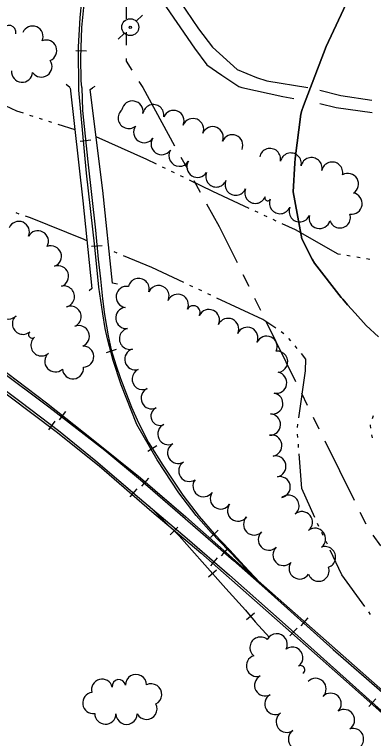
# Model space of a CAD drawing. Extents: x -25029 to 2274964, y -81170 to 687028.
# Drawn here: x -6125 to -5786, y -65362 to -64679 of the extents above; entities that cross this region are included whole.
import ezdxf

# ---------------------------------------------------------------- set-up
doc = ezdxf.new("R2010")
doc.units = 0
for name, color, linetype in [('BRIDGE', 7, 'Continuous'), ('DIVISIONS', 7, 'Continuous'), ('DRIVWY', 7, 'Continuous'), ('DV_X_Corp_Line', 7, 'Continuous'), ('RD_X_RR_1', 7, 'Continuous'), ('ROAD', 7, 'Continuous'), ('RR', 7, 'Continuous'), ('TRANSPWRLN', 7, 'Continuous'), ('TREES', 7, 'Continuous'), ('WATER', 7, 'Continuous')]:
    doc.layers.add(name, color=color, linetype=linetype)

msp = doc.modelspace()

# ---------------------------------------------------------------- linework, layer by layer
at = {"layer": 'BRIDGE'}
for p, q in [((-6072.28, -64748.36), (-6075.96, -64745.35)), ((-6050.66, -64748.36), (-6048.38, -64746.84))]:
    msp.add_line(p, q, dxfattribs=at)
for points in [[(-6072.03, -64748.57), (-6060.17, -64855.08), (-6051.61, -64937.82), (-6054.09, -64939.95)], [(-6027.55, -64933.91), (-6032.09, -64932.89), (-6041.39, -64845.31), (-6053.29, -64750.22), (-6050.96, -64748.56)]]:
    msp.add_lwpolyline(points, dxfattribs=at)
at = {"layer": 'DIVISIONS'}
for p, q in [((-6019.12, -64695.91), (-6019.12, -64708.41)), ((-6007.23, -64742.54), (-6003.65, -64748.36)), ((-6003.65, -64748.36), (-5973.54, -64803.13)), ((-5967.51, -64814.08), (-5961.49, -64825.03)), ((-5955.45, -64835.97), (-5949.37, -64846.9)), ((-5909.08, -64924.54), (-5903.56, -64935.76)), ((-5898.04, -64946.97), (-5892.51, -64958.18)), ((-5886.99, -64969.4), (-5859.38, -65025.47)), ((-5853.86, -65036.68), (-5848.33, -65047.9)), ((-5842.81, -65059.11), (-5837.29, -65070.32)), ((-5831.77, -65081.54), (-5804.16, -65137.61)), ((-5798.63, -65148.82), (-5793.11, -65160.03)), ((-5786.45, -65170.56), (-5779.08, -65180.66))]:
    msp.add_line(p, q, dxfattribs=at)
for points in [[(-6019.12, -64620.91), (-6019.12, -64635.28), (-6019.12, -64683.41)], [(-6019.12, -64720.91), (-6019.12, -64723.24), (-6013.79, -64731.9)], [(-5943.3, -64857.82), (-5931.39, -64879.24), (-5914.6, -64913.33)]]:
    msp.add_lwpolyline(points, dxfattribs=at)
at = {"layer": 'DRIVWY'}
for points in [[(-5909.99, -64748.36), (-5871.33, -64756.74), (-5861.05, -64758.59)], [(-5787.49, -64760.36), (-5816.8, -64755.97), (-5836.58, -64751.12)], [(-5836.53, -64763.41), (-5821.05, -64766.98), (-5787.25, -64771.64)]]:
    msp.add_lwpolyline(points, dxfattribs=at)
at = {"layer": 'DV_X_Corp_Line'}
for p, q in [((-5830.59, -64709.45), (-5809.56, -64664.09)), ((-5830.59, -64709.45), (-5809.56, -64664.09)), ((-5809.56, -64664.09), (-5830.59, -64709.45)), ((-5809.56, -64664.09), (-5830.59, -64709.45)), ((-5851.94, -64765.37), (-5830.59, -64709.45)), ((-5851.94, -64765.37), (-5830.59, -64709.45)), ((-5830.59, -64709.45), (-5851.94, -64765.37)), ((-5830.59, -64709.45), (-5851.94, -64765.37)), ((-5854.41, -64773.37), (-5853.36, -64769.99)), ((-5854.41, -64773.37), (-5853.36, -64769.99)), ((-5853.36, -64769.99), (-5854.41, -64773.37)), ((-5853.36, -64769.99), (-5854.41, -64773.37)), ((-5853.36, -64769.99), (-5851.94, -64765.37)), ((-5853.36, -64769.99), (-5851.94, -64765.37)), ((-5851.94, -64765.37), (-5853.36, -64769.99)), ((-5851.94, -64765.37), (-5853.36, -64769.99)), ((-5859.82, -64815.29), (-5854.41, -64773.37)), ((-5859.82, -64815.29), (-5854.41, -64773.37)), ((-5854.41, -64773.37), (-5859.82, -64815.29)), ((-5854.41, -64773.37), (-5859.82, -64815.29)), ((-5860.07, -64819.49), (-5859.82, -64815.29)), ((-5860.07, -64819.49), (-5859.82, -64815.29)), ((-5859.82, -64815.29), (-5860.07, -64819.49)), ((-5859.82, -64815.29), (-5860.07, -64819.49)), ((-5861.69, -64846.66), (-5860.07, -64819.49)), ((-5861.69, -64846.66), (-5860.07, -64819.49)), ((-5860.07, -64819.49), (-5861.69, -64846.66)), ((-5860.07, -64819.49), (-5861.69, -64846.66)), ((-5853.59, -64890.94), (-5861.69, -64846.66)), ((-5853.59, -64890.94), (-5861.69, -64846.66)), ((-5861.69, -64846.66), (-5853.59, -64890.94)), ((-5861.69, -64846.66), (-5853.59, -64890.94)), ((-5843.59, -64910.04), (-5853.59, -64890.94)), ((-5843.59, -64910.04), (-5853.59, -64890.94)), ((-5853.59, -64890.94), (-5843.59, -64910.04)), ((-5853.59, -64890.94), (-5843.59, -64910.04)), ((-5841.46, -64914.11), (-5843.59, -64910.04)), ((-5841.46, -64914.11), (-5843.59, -64910.04)), ((-5843.59, -64910.04), (-5841.46, -64914.11)), ((-5843.59, -64910.04), (-5841.46, -64914.11)), ((-5816.3, -64946.36), (-5841.46, -64914.11)), ((-5816.3, -64946.36), (-5841.46, -64914.11)), ((-5841.46, -64914.11), (-5816.3, -64946.36)), ((-5841.46, -64914.11), (-5816.3, -64946.36)), ((-5814.86, -64947.98), (-5816.3, -64946.36)), ((-5814.86, -64947.98), (-5816.3, -64946.36)), ((-5816.3, -64946.36), (-5814.86, -64947.98)), ((-5816.3, -64946.36), (-5814.86, -64947.98)), ((-5810.26, -64953.16), (-5814.86, -64947.98)), ((-5810.26, -64953.16), (-5814.86, -64947.98)), ((-5814.86, -64947.98), (-5810.26, -64953.16)), ((-5814.86, -64947.98), (-5810.26, -64953.16)), ((-5803.26, -64961.04), (-5810.26, -64953.16)), ((-5803.26, -64961.04), (-5810.26, -64953.16)), ((-5810.26, -64953.16), (-5803.26, -64961.04)), ((-5810.26, -64953.16), (-5803.26, -64961.04)), ((-5792.82, -64972.79), (-5803.26, -64961.04)), ((-5792.82, -64972.79), (-5803.26, -64961.04)), ((-5803.26, -64961.04), (-5792.82, -64972.79)), ((-5803.26, -64961.04), (-5792.82, -64972.79)), ((-5781.27, -64983.58), (-5792.82, -64972.79)), ((-5781.27, -64983.58), (-5792.82, -64972.79)), ((-5792.82, -64972.79), (-5781.27, -64983.58)), ((-5792.82, -64972.79), (-5781.27, -64983.58))]:
    msp.add_line(p, q, dxfattribs=at)
at = {"layer": 'RD_X_RR_1'}
for points in [[(-6063.93, -64750.62), (-6064.14, -64709.7), (-6062.6, -64682.32), (-6061.06, -64665.99), (-6056.92, -64639.93), (-6040.31, -64553.32), (-6034.13, -64523.97), (-6027.7, -64490.95), (-6020.65, -64456.82), (-6007.65, -64390.62), (-5997.99, -64341.97), (-5986.63, -64285.83), (-5980.68, -64256.83)], [(-6044.9, -64936.49), (-6048.75, -64898.49), (-6056.57, -64828.99), (-6063.93, -64750.62)], [(-6370.05, -64869.88), (-6311.16, -64909.61), (-6265.78, -64942.32), (-6219.7, -64974.99), (-6173.45, -65007.37), (-6129.83, -65039.02), (-6085.34, -65072.72), (-6044.73, -65105.12), (-5994.92, -65148.34), (-5948.83, -65187.22), (-5892.71, -65236.64), (-5836.32, -65286.61), (-5783.59, -65333.26), (-5740.43, -65371.76), (-5714.04, -65394.63)], [(-6370.05, -64869.88), (-6310.24, -64901.93), (-6252.09, -64936.71), (-6197.29, -64972.23), (-6139.92, -65014.11), (-6092.14, -65049.63), (-6039.45, -65090.38), (-6005.85, -65118.28), (-5968.26, -65150.74), (-5918.06, -65194.56), (-5888.53, -65220.62)], [(-5888.53, -65220.62), (-5939.09, -65168.15), (-5953.22, -65152.12), (-5969.69, -65130.59), (-5990.05, -65099.42), (-6009.05, -65066.16), (-6024.03, -65028.81), (-6031.58, -65005.91), (-6036.82, -64985.5), (-6039.04, -64975.71), (-6041.42, -64961.9), (-6044.9, -64936.49)], [(-5888.53, -65220.62), (-5823.87, -65278.32), (-5773.02, -65322.93), (-5729.78, -65361.72), (-5704.42, -65384.66)]]:
    msp.add_lwpolyline(points, dxfattribs=at)
at = {"layer": 'ROAD'}
for points in [[(-5974.99, -64657.24), (-5950.96, -64692.7), (-5937.81, -64710.11), (-5914.38, -64731.14), (-5896.39, -64738.87), (-5886.47, -64741.97), (-5847.82, -64748.36)], [(-5988.06, -64662.19), (-5954.64, -64710.99)], [(-5954.64, -64710.99), (-5943.11, -64726.95), (-5928.93, -64736.7), (-5912.96, -64747.34), (-5909.99, -64748.36)]]:
    msp.add_lwpolyline(points, dxfattribs=at)
at = {"layer": 'RR'}
for p, q in [((-6056.79, -64713.9), (-6066.79, -64713.59)), ((-6062.52, -64798.7), (-6052.57, -64797.71)), ((-6051.9, -64898.07), (-6041.93, -64897.19)), ((-6037.85, -64998.09), (-6028.32, -64995.06)), ((-6082.28, -65061.78), (-6076.08, -65053.93)), ((-6092.34, -65071.07), (-6086.33, -65063.08)), ((-5998.9, -65091.26), (-5990.42, -65085.95)), ((-6004.49, -65124.26), (-5997.96, -65116.69)), ((-6015.5, -65134.57), (-6009.02, -65126.96)), ((-5977.58, -65170.19), (-5970.58, -65163.05)), ((-5939.67, -65172.88), (-5932.44, -65165.97)), ((-5929.17, -65189.95), (-5922.55, -65182.46)), ((-5939.5, -65199.47), (-5932.93, -65191.93)), ((-5941.52, -65209.9), (-5934.01, -65203.3)), ((-5905.79, -65250.23), (-5898.09, -65243.84)), ((-5854.09, -65256), (-5847.47, -65248.51)), ((-5864.69, -65265.73), (-5858.02, -65258.28)), ((-5790.15, -65332.4), (-5783.49, -65324.94))]:
    msp.add_line(p, q, dxfattribs=at)
for points in [[(-6061.14, -64748.36), (-6061.6, -64741.6), (-6061.99, -64720.09), (-6061.1, -64691.47), (-6058.79, -64669.53), (-6053.73, -64634.06), (-6043.84, -64580.95), (-6026.07, -64493.05), (-6003.04, -64377.03), (-5974.08, -64234.16), (-5941.49, -64070.41), (-5901.72, -63873.99), (-5885.48, -63791.77), (-5878.69, -63749.89), (-5873.17, -63700.13), (-5868.17, -63625.55), (-5868.52, -63537.83), (-5871.82, -63362.16), (-5874.3, -63224.77), (-5876.14, -63128.55), (-5878.45, -62997.98), (-5879.91, -62886.38), (-5882.29, -62755.95), (-5884.79, -62596.95)], [(-6061.14, -64748.36), (-6060.4, -64769.76), (-6055.52, -64818.44), (-6048.23, -64882.73), (-6045.81, -64910.17), (-6043.45, -64928.83), (-6041.5, -64947.63), (-6039.62, -64962.34), (-6037.96, -64973.45), (-6036.34, -64982.65), (-6033.35, -64995.75), (-6028.88, -65009.83), (-6024.59, -65022.81), (-6018.98, -65037.58), (-6014.14, -65049.76), (-6007.71, -65064.68), (-5998.14, -65083.05), (-5984.68, -65104.54), (-5965.88, -65132.98), (-5950.22, -65152.94), (-5936.13, -65169.34), (-5921.35, -65184.8), (-5907.91, -65199.56), (-5893, -65215.36)], [(-6157.4, -65016.24), (-6118.42, -65045.2), (-6083.15, -65071.73), (-6047.9, -65100.42), (-6006.58, -65135.61), (-5961.56, -65173.64), (-5921.72, -65208.32), (-5869.15, -65255.03), (-5784.2, -65331.01), (-5725.66, -65382.64), (-5646.27, -65452.89), (-5599.12, -65494.29), (-5547.96, -65539.35), (-5480.62, -65598.19), (-5410.88, -65659.11), (-5367.76, -65697.04), (-5309.15, -65748.88), (-5241.22, -65808.75), (-5166.18, -65874.78), (-5086.19, -65945.85), (-5016.45, -66007.38), (-4942.14, -66072.25), (-4864.87, -66139), (-4839.54, -66161.27)], [(-6140.46, -65011.27), (-6094.57, -65045.71), (-6050.45, -65080.53), (-6005.74, -65116.58), (-5963.01, -65153.42), (-5913.52, -65197.1), (-5865.03, -65239.67), (-5747.68, -65343.34), (-5658.38, -65423.13), (-5577.03, -65494.5), (-5503.68, -65559.41), (-5381.03, -65667.8), (-5308.74, -65731.41), (-5249, -65784.56), (-5153.16, -65868.32), (-5069.07, -65942.65), (-4980.7, -66021.34), (-4902.04, -66090.08), (-4838.03, -66146.65)], [(-5997.52, -65143.23), (-5984.13, -65156.76), (-5969.34, -65171.27), (-5947.42, -65195.61), (-5925.24, -65220.84), (-5906.73, -65241.26), (-5897.59, -65252.28), (-5884.09, -65267.31)]]:
    msp.add_lwpolyline(points, dxfattribs=at)
at = {"layer": 'TRANSPWRLN'}
for p, q in [((-6009.68, -64685.73), (-6003.88, -64679.93)), ((-6026.68, -64702.73), (-6020.88, -64696.93))]:
    msp.add_line(p, q, dxfattribs=at)
for centre, radius in [((-6015.34, -64691.28), 8.01), ((-6015.34, -64691.39), 1)]:
    msp.add_circle(centre, radius, dxfattribs=at)
at = {"layer": 'TREES'}
for centre, radius, start, end in [((-6129.61, -64695.84), 6.3, 345.26643, 165.26643), ((-6107.6, -64700.26), 10, 336.9462, 156.9462), ((-6094.69, -64713.46), 10, 291.7696, 111.7696), ((-6099.24, -64728.38), 10, 214.30079, 34.30079), ((-6117.47, -64733.25), 10, 175.63171, 355.63171), ((-6013.34, -64770.91), 10, 350.30379, 170.30379), ((-6016.83, -64776.94), 10, 129.53293, 309.53293), ((-5993.62, -64774.28), 10, 350.28335, 170.28335), ((-5974.55, -64779.8), 9.98, 337.44035, 157.44035), ((-5956.09, -64787.47), 10, 337.44035, 157.44035), ((-6002.23, -64790.32), 10, 145.45086, 325.45086), ((-5937.62, -64795.14), 10, 337.44035, 157.44035), ((-5985.78, -64801.65), 9.98, 145.45086, 325.45086), ((-5919.15, -64802.81), 10, 337.44035, 157.44035), ((-5969.05, -64812.56), 10, 148.29841, 328.29841), ((-5883.47, -64815.71), 10, 347.6706, 167.6706), ((-5863.93, -64819.99), 10, 347.6706, 167.6706), ((-5952.04, -64823.07), 10, 148.3055, 328.3055), ((-5844.39, -64824.26), 10, 347.6706, 167.6706), ((-5824.85, -64828.53), 10, 347.67059, 167.67059), ((-5934.3, -64832.17), 10, 157.36799, 337.36799), ((-5809.96, -64839.25), 10, 300.84202, 120.84202), ((-5915.84, -64839.87), 10, 157.36799, 337.36799), ((-5897.38, -64847.57), 10, 157.36799, 337.36799), ((-5885.72, -64852.42), 2.63, 157.36799, 337.36799), ((-5806.43, -64857.7), 10, 260.7796, 80.7796), ((-5874.07, -64857.28), 10, 157.36799, 337.36799), ((-5855.61, -64864.98), 10, 157.37813, 337.37813), ((-5836.7, -64871.34), 10, 165.42694, 345.42694), ((-5817.53, -64870.72), 10, 198.30414, 18.30414), ((-6120.54, -64884.57), 10, 336.22194, 156.22194), ((-6102.6, -64893.36), 10, 331.58025, 151.58025), ((-6090.32, -64907.49), 10, 290.36532, 110.36532), ((-6083.54, -64926.31), 10, 289.26762, 109.26762), ((-6007.49, -64938.39), 10, 345.73663, 165.73663), ((-6077.94, -64945.48), 10, 283.29907, 103.29907), ((-6018.74, -64945.81), 10, 81.03308, 261.03307), ((-5988.7, -64944.99), 10, 335.57514, 155.57514), ((-5970.49, -64953.26), 10, 335.55707, 155.55707), ((-6130.49, -64956.7), 10, 136.9438, 316.9438), ((-6071.65, -64964.38), 10, 293.5046, 113.5046), ((-5955.81, -64960.4), 6.33, 331.67658, 151.67658), ((-6019.14, -64965.62), 10, 96.70621, 276.70621), ((-5941.17, -64967.61), 10, 335.1632, 155.1632), ((-6116.67, -64971.12), 10, 130.61851, 310.61851), ((-5923.02, -64976.01), 10, 335.1632, 155.1632), ((-6063.95, -64982.83), 10, 291.79821, 111.79821), ((-5904.87, -64984.41), 10, 335.1632, 155.1632), ((-6107.94, -64981.3), 3.41, 130.61851, 310.61851), ((-6015.68, -64985.28), 10, 103.20744, 283.20744), ((-6099.21, -64991.48), 10, 130.61851, 310.61851), ((-5886.72, -64992.81), 10, 335.1632, 155.1632), ((-6059.89, -65002.11), 10, 272.02235, 92.02235), ((-6010.64, -65004.63), 10, 106.02029, 286.02029), ((-6086.07, -65006.56), 10, 131.51659, 311.51659), ((-5876.74, -65006.97), 10, 275.18616, 95.18616), ((-6069.49, -65013.08), 10, 185.57114, 5.57114), ((-6003.65, -65023.31), 10, 114.99666, 294.99666), ((-5877.67, -65026.76), 10, 259.42671, 79.42671), ((-5995.2, -65041.43), 10, 114.99665, 294.99665), ((-5881.34, -65046.42), 10, 259.4267, 79.4267), ((-5987.32, -65058.33), 8.65, 114.99666, 294.99665), ((-5883.56, -65066.24), 10, 267.81121, 87.81121), ((-5979.44, -65075.23), 10, 114.99666, 294.99665), ((-5882.25, -65086.09), 10, 279.73679, 99.73679), ((-5970.2, -65092.94), 10, 120.13493, 300.13493), ((-5878.51, -65105.73), 10, 281.80666, 101.80666), ((-5959.7, -65109.96), 10, 123.20849, 303.20849), ((-5946.23, -65124.33), 10, 143.0807, 323.0807), ((-5874.42, -65125.31), 10, 281.80666, 101.80666), ((-5929.94, -65135.92), 10, 146.07463, 326.07463), ((-5866.06, -65142.85), 10, 309.17361, 129.17361), ((-5913.62, -65147.47), 10, 143.32487, 323.32487), ((-5853.42, -65158.36), 10, 309.15936, 129.15936), ((-5898.53, -65160.52), 10, 134.99494, 314.99494), ((-5841.01, -65174.04), 10, 307.60038, 127.60038), ((-5884.55, -65174.82), 10, 133.66713, 313.66713), ((-5870.75, -65189.29), 10, 133.63975, 313.63974), ((-5831.59, -65191.39), 10, 289.33946, 109.33946), ((-5855.49, -65202.02), 10, 146.68405, 326.68404), ((-5837.71, -65204.17), 10, 199.52644, 19.52644), ((-5892.5, -65276.71), 10, 50.41144, 230.41145), ((-5877.22, -65273.53), 10, 333.073, 153.073), ((-5862.44, -65286.16), 10, 305.89495, 125.89495), ((-5895.84, -65293.94), 10, 107.65556, 287.65556), ((-5854.52, -65297.56), 3.88, 301.95247, 121.95247), ((-6010.02, -65311.98), 10, 0.66353, 180.66353), ((-6042, -65316.47), 10, 14.50944, 194.50944), ((-6026.17, -65313.03), 6.22, 8.64592, 188.64592), ((-5888.09, -65312.29), 10, 118.17726, 298.17726), ((-5840.52, -65315.64), 10, 315.30475, 135.30475), ((-5995.6, -65320.83), 10, 296.25316, 116.25316), ((-6050.28, -65328.88), 10, 98.05879, 278.05879), ((-5878.52, -65329.85), 10, 119.01544, 299.01544), ((-5826.3, -65329.71), 10, 315.30475, 135.30475), ((-6000.03, -65334.44), 10, 207.68232, 27.68232), ((-5813.66, -65345.07), 10, 303.55365, 123.55365), ((-6038.88, -65338.97), 10, 178.91892, 358.91892), ((-6018.89, -65339.12), 10, 180.18531, 0.18531), ((-5867.79, -65346.68), 10, 125.98724, 305.98724), ((-5856.17, -65362.96), 10, 125.04693, 305.04693), ((-5805.13, -65362.94), 10, 287.52225, 107.52225)]:
    msp.add_arc(centre, radius, start, end, dxfattribs=at)
at = {"layer": 'WATER'}
for p, q in [((-6110.37, -64774.17), (-6107.4, -64775.13)), ((-6101.45, -64777.05), (-6098.48, -64778.01)), ((-6092.53, -64779.93), (-6089.56, -64780.9)), ((-6083.6, -64782.79), (-6067.66, -64787.79)), ((-5985.23, -64823.04), (-5982.42, -64824.4)), ((-5976.79, -64827.12), (-5973.98, -64828.48)), ((-5968.35, -64831.2), (-5965.54, -64832.56)), ((-5897.75, -64864.64), (-5894.92, -64865.96)), ((-6120.25, -64867.59), (-6123.21, -64866.57)), ((-5889.25, -64868.61), (-5886.42, -64869.93)), ((-5880.76, -64872.57), (-5877.92, -64873.89)), ((-6027.61, -64904.58), (-6030.49, -64903.39)), ((-5810.9, -64906.56), (-5807.82, -64907.07)), ((-5801.65, -64908.1), (-5798.57, -64908.61)), ((-5792.41, -64909.64), (-5789.32, -64910.15)), ((-5956.2, -64936.24), (-5959.03, -64934.91)), ((-5947.71, -64940.21), (-5950.54, -64938.89)), ((-5939.22, -64944.19), (-5942.05, -64942.86)), ((-5870.32, -64980.58), (-5872.91, -64978.83)), ((-5863.87, -64987.28), (-5865.86, -64984.88)), ((-5857.88, -64994.49), (-5859.88, -64992.09)), ((-5786.81, -65060.56), (-5785.93, -65057.57)), ((-5857.62, -65069.08), (-5857.19, -65065.99)), ((-5857.21, -65078.42), (-5857.46, -65075.3)), ((-5786.75, -65078.87), (-5787.27, -65075.79)), ((-5856.48, -65087.77), (-5856.72, -65084.65)), ((-5833.3, -65170.77), (-5834.64, -65167.95)), ((-5829.28, -65179.24), (-5830.62, -65176.42)), ((-5788.53, -65245.53), (-5790.36, -65242.99))]:
    msp.add_line(p, q, dxfattribs=at)
for points in [[(-6173.99, -64748.36), (-6162.82, -64752.11), (-6161.96, -64752.41), (-6149.83, -64757.71), (-6122.84, -64770.14), (-6116.32, -64772.25)], [(-6047.76, -64794.47), (-6000.03, -64815.89), (-5990.86, -64820.32)], [(-5959.91, -64835.27), (-5937.73, -64845.99), (-5903.41, -64862)], [(-6056.28, -64892.73), (-6058.77, -64891.69), (-6109.42, -64871.33), (-6114.35, -64869.63)], [(-5872.26, -64876.53), (-5859.86, -64882.32), (-5819.36, -64905.15), (-5817.07, -64905.53)], [(-5964.69, -64932.26), (-5994.91, -64918.11), (-6021.83, -64906.97)], [(-5878.09, -64975.34), (-5890.31, -64967.09), (-5933.56, -64946.84)], [(-5856.32, -65059.8), (-5850.12, -65015.52), (-5849.57, -65004.51), (-5853.89, -64999.3)], [(-5788.32, -65069.62), (-5788.74, -65067.12), (-5788.57, -65066.56)], [(-5841.22, -65153.78), (-5853.42, -65126.68), (-5855.99, -65094)], [(-5837.32, -65162.3), (-5838.56, -65159.7), (-5838.66, -65159.48)], [(-5794.02, -65237.93), (-5815.58, -65208.09), (-5826.6, -65184.89)]]:
    msp.add_lwpolyline(points, dxfattribs=at)

doc.saveas('drawing.dxf')
